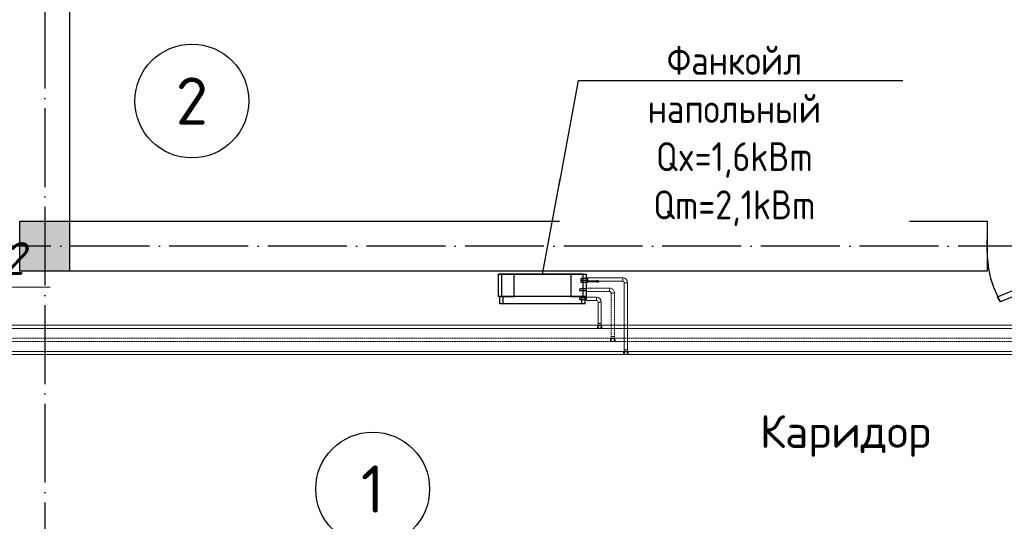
# Model space of a CAD drawing. Header units: millimetres. Extents: x 9824119 to 13672909, y -72394 to 462135.
# Tile 405 of 656: x 10243045 to 10250535, y 15067 to 18886. Entities that reach past the tile are written whole.
import ezdxf
from ezdxf import colors
from ezdxf.entities.mleader import LeaderData, LeaderLine
from ezdxf.math import Vec2, Vec3

# ---------------------------------------------------------------- set-up
doc = ezdxf.new("R2010")
doc.units = ezdxf.units.MM
for name, pattern in [('ACAD_ISO04W100', [30, 24, -3, 0, -3]), ('Hidden', [3, 2, -1]), ('UnderFloor', [7.5, 6, -1.5])]:
    doc.linetypes.add(name, pattern=pattern)
for name, color, linetype in [('MAGI_GENERAL', 7, 'Continuous'), ('PIPE-H1', 7, 'Continuous'), ('PIPE-H1-COMPONENT-', 7, 'Continuous'), ('PIPE-H1-TEXT', 7, 'Continuous')]:
    doc.layers.add(name, color=color, linetype=linetype)
for name, color, linetype, lineweight in [('Наружни стен', 7, 'Continuous', 70), ('Оси', 1, 'ACAD_ISO04W100', 0), ('ЭКСПЛИКАЦИЯ', 7, 'Continuous', 25)]:
    doc.layers.add(name, color=color, linetype=linetype, lineweight=lineweight)
doc.styles.add('ISO Proportional', font='isocpeur.ttf')
doc.styles.add('ISOCPEUR', font='isocpeui.ttf')
doc.styles.add('СПДС', font='isocpeur.ttf')

# ---------------------------------------------------------------- blocks, each defined once
blk = doc.blocks.new('*U149')
for p, q in [((0, 0), (0, -100)), ((1000, 0), (1000, -100))]:
    blk.add_line(p, q)
blk.add_lwpolyline([(0, 0), (899.5, 375), (921.4, 337.1), (21.9, -37.9)], close=True)
blk.add_arc((250, 0), 750, 0, 30)
blk = doc.blocks.new('ршролрролрр')
at = {"lineweight": 25}
h = blk.add_hatch(color=253, dxfattribs=at)
h.dxf.hatch_style = 1
h.paths.add_polyline_path([(1590054.1, 1338402.2), (1589674.1, 1338402.2), (1589674.1, 1338782.2), (1590054.1, 1338782.2)])
at = {"color": 253, "lineweight": 25}
for p, q in [((1590054.1, 1344702.2), (1590054.1, 1338782.2)), ((1589674.1, 1338782.2), (1597034.1, 1338782.2)), ((1597034.1, 1338402.2), (1589674.1, 1338402.2))]:
    blk.add_line(p, q, dxfattribs=at)
blk.add_lwpolyline([(1590054.1, 1338402.2), (1589674.1, 1338402.2), (1589674.1, 1338782.2), (1590054.1, 1338782.2)], close=True, dxfattribs=at)
for centre in [(1590983.8, 1339696.5), (1592359.2, 1336742.3)]:
    blk.add_circle(centre, 433.1, dxfattribs=at)
at = {"layer": 'Наружни стен', "color": 253, "lineweight": 25}
blk.add_line((1597034.1, 1338782.2), (1597034.1, 1338402.2), dxfattribs=at)
at = {"layer": 'Оси', "color": 18, "lineweight": 25, "ltscale": 25, "true_color": 0x000000}
for p, q in [((1589864.1, 1344892.2), (1589864.1, 1325918.3)), ((1608664.1, 1338592.2), (1570284.6, 1338592.2))]:
    blk.add_line(p, q, dxfattribs=at)
at = {"color": 253, "lineweight": 25, "rotation": 180}
blk.add_blockref('*U149', (1598034.1, 1338542.2), dxfattribs=at)
at = {"color": 253, "lineweight": 25, "char_height": 360, "width": 959.299, "attachment_point": 5, "style": 'ISO Proportional'}
for s, insert in [('2', (1590983.8, 1339696.5)), ('1', (1592359.2, 1336742.3))]:
    blk.add_mtext(s, dxfattribs=dict(at, insert=insert))
at = {"layer": 'ЭКСПЛИКАЦИЯ', "color": 253, "lineweight": 25, "insert": (1595954.9, 1337146.8), "char_height": 250, "width": 4605.859, "attachment_point": 5, "style": 'ISO Proportional'}
blk.add_mtext('{\\C0;Каридор }', dxfattribs=at)
blk = doc.blocks.new('_None')
blk = doc.blocks.new('*U2988')
at = {"layer": 'PIPE-H1-TEXT', "color": 7, "linetype": 'Continuous', "lineweight": 15}
for p, q in [((10241859.5, 16548.6, 12.5), (10241859.5, 16848.6, 12.5)), ((10241859.5, 16848.6, 12.5), (10243278, 16848.6, 12.5))]:
    blk.add_line(p, q, dxfattribs=at)
at = {"layer": 'PIPE-H1-TEXT', "color": 102, "linetype": 'Continuous', "lineweight": 15, "style": 'ISOCPEUR'}
blk.add_text('%%c25х4,2', height=250, dxfattribs=at).set_placement((10241928, 16942.8, 12.5))
blk = doc.blocks.new('*U3101')
at = {"layer": 'PIPE-H1', "color": 82, "linetype": 'Continuous', "lineweight": 20}
for p, q in [((10259355.3, 16561.1, 12.5), (10247474.5, 16561.1, 12.5)), ((10259355.3, 16536.1, 12.5), (10247474.5, 16536.1, 12.5))]:
    blk.add_line(p, q, dxfattribs=at)
blk = doc.blocks.new('*U3107')
at = {"layer": 'PIPE-H1', "color": 82, "linetype": 'Continuous', "lineweight": 20}
for p, q in [((10247439.5, 16561.1, 12.5), (10247474.5, 16561.1, 12.5)), ((10247439.5, 16536.1, 12.5), (10247474.5, 16536.1, 12.5))]:
    blk.add_line(p, q, dxfattribs=at)
at = {"layer": 'PIPE-H1', "color": 82, "linetype": 'Continuous', "lineweight": 20, "extrusion": (1, 0, 0)}
for centre in [(10247439.5, 16548.6, 12.5), (10247474.5, 16548.6, 12.5)]:
    blk.add_ellipse(centre, major_axis=(0, 12.5), ratio=1, start_param=0, end_param=3.141593, dxfattribs=at)
blk = doc.blocks.new('*U3108')
at = {"layer": 'PIPE-H1', "color": 82, "linetype": 'Continuous', "lineweight": 20}
for p, q in [((10247439.5, 16561.1, 12.5), (10232977.8, 16561.1, 12.5)), ((10247439.5, 16536.1, 12.5), (10232977.8, 16536.1, 12.5))]:
    blk.add_line(p, q, dxfattribs=at)
blk = doc.blocks.new('*U3109')
at = {"layer": 'PIPE-H1', "color": 7, "linetype": 'Continuous', "lineweight": -3}
for p, q in [((10247457, 16548.6, 285), (10247457, 16548.6, 284)), ((10247457, 16548.6, 35), (10247457, 16548.6, 34))]:
    blk.add_line(p, q, dxfattribs=at)
blk = doc.blocks.new('*U3110')
at = {"layer": 'PIPE-H1', "color": 82, "linetype": 'Continuous', "lineweight": 20, "extrusion": (0, 1, 0)}
blk.add_ellipse((10247457, 16573.6, 560), major_axis=(-12.5, 0), ratio=1, start_param=0, end_param=3.141593, dxfattribs=at)
at = {"layer": 'PIPE-H1', "color": 82, "linetype": 'Continuous', "lineweight": 20, "extrusion": (1, 0, 0)}
for centre in [(10247444.5, 16573.6, 535), (10247469.5, 16573.6, 535)]:
    blk.add_ellipse(centre, major_axis=(0, 0, 25), ratio=1, start_param=0, end_param=1.570796, dxfattribs=at)
at = {"layer": 'PIPE-H1', "color": 1, "linetype": 'UnderFloor', "lineweight": -3, "extrusion": (0, 0, -1)}
blk.add_ellipse((10247457, 16548.6, 535), major_axis=(-12.5, 0), ratio=1, start_param=0, end_param=3.141593, dxfattribs=at)
at = {"layer": 'PIPE-H1', "color": 82, "linetype": 'Continuous', "lineweight": 20, "extrusion": (0, 0, -1)}
blk.add_ellipse((10247457, 16548.6, 535), major_axis=(12.5, 0), ratio=1, start_param=0, end_param=3.141593, dxfattribs=at)
blk = doc.blocks.new('*U3111')
at = {"layer": 'PIPE-H1', "color": 82, "linetype": 'Continuous', "lineweight": 20}
for p, q in [((10247444.5, 16735.9, 560), (10247444.5, 16573.6, 560)), ((10247469.5, 16735.9, 560), (10247469.5, 16573.6, 560))]:
    blk.add_line(p, q, dxfattribs=at)
blk = doc.blocks.new('*U3112')
at = {"layer": 'PIPE-H1', "color": 82, "linetype": 'Continuous', "lineweight": 20}
for major_axis in [(37.5, 0), (12.5, 0)]:
    blk.add_ellipse((10247432, 16735.9, 560), major_axis=major_axis, ratio=1, start_param=0, end_param=1.570796, dxfattribs=at)
at = {"layer": 'PIPE-H1', "color": 82, "linetype": 'Continuous', "lineweight": 20, "extrusion": (-1, 0, 0)}
blk.add_ellipse((10247432, 16760.9, 560), major_axis=(0, -12.5), ratio=1, start_param=0, end_param=3.141593, dxfattribs=at)
at = {"layer": 'PIPE-H1', "color": 82, "linetype": 'Continuous', "lineweight": 20, "extrusion": (0, -1, 0)}
blk.add_ellipse((10247457, 16735.9, 560), major_axis=(12.5, 0), ratio=1, start_param=0, end_param=3.141593, dxfattribs=at)
blk = doc.blocks.new('*U3113')
at = {"layer": 'PIPE-H1', "color": 82, "linetype": 'Continuous', "lineweight": 20}
for p, q in [((10247357, 16773.4, 560), (10247432, 16773.4, 560)), ((10247357, 16748.4, 560), (10247432, 16748.4, 560))]:
    blk.add_line(p, q, dxfattribs=at)
blk = doc.blocks.new('*U3200')
at = {"layer": 'PIPE-H1', "color": 5, "linetype": 'Hidden', "lineweight": 20}
for p, q in [((10259455.3, 16461, 12.5), (10247574.5, 16461, 12.5)), ((10259455.3, 16436, 12.5), (10247574.5, 16436, 12.5))]:
    blk.add_line(p, q, dxfattribs=at)
blk = doc.blocks.new('*U3207')
at = {"layer": 'PIPE-H1', "color": 1, "linetype": 'Continuous', "lineweight": 20}
for p, q in [((10259555.3, 16361, 12.5), (10247674.5, 16361, 12.5)), ((10259555.3, 16336, 12.5), (10247674.5, 16336, 12.5))]:
    blk.add_line(p, q, dxfattribs=at)
blk = doc.blocks.new('*U3213')
at = {"layer": 'PIPE-H1', "color": 5, "linetype": 'Hidden', "lineweight": 20}
for p, q in [((10247539.5, 16461, 12.5), (10247574.5, 16461, 12.5)), ((10247539.5, 16436, 12.5), (10247574.5, 16436, 12.5))]:
    blk.add_line(p, q, dxfattribs=at)
at = {"layer": 'PIPE-H1', "color": 5, "linetype": 'Hidden', "lineweight": 20, "extrusion": (1, 0, 0)}
for centre in [(10247539.5, 16448.5, 12.5), (10247574.5, 16448.5, 12.5)]:
    blk.add_ellipse(centre, major_axis=(0, 12.5), ratio=1, start_param=0, end_param=3.141593, dxfattribs=at)
blk = doc.blocks.new('*U3214')
at = {"layer": 'PIPE-H1', "color": 5, "linetype": 'Hidden', "lineweight": 20}
for p, q in [((10247539.5, 16461, 12.5), (10233077.8, 16461, 12.5)), ((10247539.5, 16436, 12.5), (10233077.8, 16436, 12.5))]:
    blk.add_line(p, q, dxfattribs=at)
blk = doc.blocks.new('*U3215')
at = {"layer": 'PIPE-H1', "color": 7, "linetype": 'Continuous', "lineweight": -3}
for p, q in [((10247557, 16448.5, 300), (10247557, 16448.5, 299)), ((10247557, 16448.5, 50), (10247557, 16448.5, 49))]:
    blk.add_line(p, q, dxfattribs=at)
blk = doc.blocks.new('*U3216')
at = {"layer": 'PIPE-H1', "color": 5, "linetype": 'Hidden', "lineweight": 20, "extrusion": (0, 1, 0)}
blk.add_ellipse((10247557, 16473.5, 575), major_axis=(-12.5, 0), ratio=1, start_param=0, end_param=3.141593, dxfattribs=at)
at = {"layer": 'PIPE-H1', "color": 5, "linetype": 'Hidden', "lineweight": 20, "extrusion": (1, 0, 0)}
for centre in [(10247544.5, 16473.5, 550), (10247569.5, 16473.5, 550)]:
    blk.add_ellipse(centre, major_axis=(0, 0, 25), ratio=1, start_param=0, end_param=1.570796, dxfattribs=at)
at = {"layer": 'PIPE-H1', "color": 1, "linetype": 'UnderFloor', "lineweight": -3, "extrusion": (0, 0, -1)}
blk.add_ellipse((10247557, 16448.5, 550), major_axis=(-12.5, 0), ratio=1, start_param=0, end_param=3.141593, dxfattribs=at)
at = {"layer": 'PIPE-H1', "color": 5, "linetype": 'Hidden', "lineweight": 20, "extrusion": (0, 0, -1)}
blk.add_ellipse((10247557, 16448.5, 550), major_axis=(12.5, 0), ratio=1, start_param=0, end_param=3.141593, dxfattribs=at)
blk = doc.blocks.new('*U3217')
at = {"layer": 'PIPE-H1', "color": 5, "linetype": 'Hidden', "lineweight": 20}
for p, q in [((10247544.5, 16803.9, 575), (10247544.5, 16473.5, 575)), ((10247569.5, 16803.9, 575), (10247569.5, 16473.5, 575))]:
    blk.add_line(p, q, dxfattribs=at)
blk = doc.blocks.new('*U3218')
at = {"layer": 'PIPE-H1', "color": 5, "linetype": 'Hidden', "lineweight": 20}
for major_axis in [(37.5, 0), (12.5, 0)]:
    blk.add_ellipse((10247532, 16803.9, 575), major_axis=major_axis, ratio=1, start_param=0, end_param=1.570796, dxfattribs=at)
at = {"layer": 'PIPE-H1', "color": 5, "linetype": 'Hidden', "lineweight": 20, "extrusion": (-1, 0, 0)}
blk.add_ellipse((10247532, 16828.9, 575), major_axis=(0, -12.5), ratio=1, start_param=0, end_param=3.141593, dxfattribs=at)
at = {"layer": 'PIPE-H1', "color": 5, "linetype": 'Hidden', "lineweight": 20, "extrusion": (0, -1, 0)}
blk.add_ellipse((10247557, 16803.9, 575), major_axis=(12.5, 0), ratio=1, start_param=0, end_param=3.141593, dxfattribs=at)
blk = doc.blocks.new('*U3219')
at = {"layer": 'PIPE-H1', "color": 5, "linetype": 'Hidden', "lineweight": 20}
for p, q in [((10247357, 16841.4, 575), (10247532, 16841.4, 575)), ((10247357, 16816.4, 575), (10247532, 16816.4, 575))]:
    blk.add_line(p, q, dxfattribs=at)
blk = doc.blocks.new('*U3220')
at = {"layer": 'PIPE-H1', "color": 1, "linetype": 'Continuous', "lineweight": 20}
for p, q in [((10247639.5, 16361, 12.5), (10247674.5, 16361, 12.5)), ((10247639.5, 16336, 12.5), (10247674.5, 16336, 12.5))]:
    blk.add_line(p, q, dxfattribs=at)
at = {"layer": 'PIPE-H1', "color": 1, "linetype": 'Continuous', "lineweight": 20, "extrusion": (1, 0, 0)}
for centre in [(10247639.5, 16348.5, 12.5), (10247674.5, 16348.5, 12.5)]:
    blk.add_ellipse(centre, major_axis=(0, 12.5), ratio=1, start_param=0, end_param=3.141593, dxfattribs=at)
blk = doc.blocks.new('*U3221')
at = {"layer": 'PIPE-H1', "color": 1, "linetype": 'Continuous', "lineweight": 20}
for p, q in [((10247639.5, 16361, 12.5), (10233177.8, 16361, 12.5)), ((10247639.5, 16336, 12.5), (10233177.8, 16336, 12.5))]:
    blk.add_line(p, q, dxfattribs=at)
blk = doc.blocks.new('*U3222')
at = {"layer": 'PIPE-H1', "color": 7, "linetype": 'Continuous', "lineweight": -3}
blk.add_line((10247657, 16348.5, 146), (10247657, 16348.5, 145), dxfattribs=at)
blk = doc.blocks.new('*U3223')
at = {"layer": 'PIPE-H1', "color": 1, "linetype": 'Continuous', "lineweight": 20, "extrusion": (0, 1, 0)}
blk.add_ellipse((10247657, 16373.5, 421), major_axis=(-12.5, 0), ratio=1, start_param=0, end_param=3.141593, dxfattribs=at)
at = {"layer": 'PIPE-H1', "color": 1, "linetype": 'Continuous', "lineweight": 20, "extrusion": (1, 0, 0)}
for centre in [(10247644.5, 16373.5, 396), (10247669.5, 16373.5, 396)]:
    blk.add_ellipse(centre, major_axis=(0, 0, 25), ratio=1, start_param=0, end_param=1.570796, dxfattribs=at)
at = {"layer": 'PIPE-H1', "color": 1, "linetype": 'UnderFloor', "lineweight": -3, "extrusion": (0, 0, -1)}
blk.add_ellipse((10247657, 16348.5, 396), major_axis=(-12.5, 0), ratio=1, start_param=0, end_param=3.141593, dxfattribs=at)
at = {"layer": 'PIPE-H1', "color": 1, "linetype": 'Continuous', "lineweight": 20, "extrusion": (0, 0, -1)}
blk.add_ellipse((10247657, 16348.5, 396), major_axis=(12.5, 0), ratio=1, start_param=0, end_param=3.141593, dxfattribs=at)
blk = doc.blocks.new('*U3224')
at = {"layer": 'PIPE-H1', "color": 1, "linetype": 'Continuous', "lineweight": 20}
for p, q in [((10247644.5, 16883.9, 421), (10247644.5, 16373.5, 421)), ((10247669.5, 16883.9, 421), (10247669.5, 16373.5, 421))]:
    blk.add_line(p, q, dxfattribs=at)
blk = doc.blocks.new('*U3225')
at = {"layer": 'PIPE-H1', "color": 1, "linetype": 'Continuous', "lineweight": 20}
for major_axis in [(37.5, 0), (12.5, 0)]:
    blk.add_ellipse((10247632, 16883.9, 421), major_axis=major_axis, ratio=1, start_param=0, end_param=1.570796, dxfattribs=at)
at = {"layer": 'PIPE-H1', "color": 1, "linetype": 'Continuous', "lineweight": 20, "extrusion": (-1, 0, 0)}
blk.add_ellipse((10247632, 16908.9, 421), major_axis=(0, -12.5), ratio=1, start_param=0, end_param=3.141593, dxfattribs=at)
at = {"layer": 'PIPE-H1', "color": 1, "linetype": 'Continuous', "lineweight": 20, "extrusion": (0, -1, 0)}
blk.add_ellipse((10247657, 16883.9, 421), major_axis=(12.5, 0), ratio=1, start_param=0, end_param=3.141593, dxfattribs=at)
blk = doc.blocks.new('*U3226')
at = {"layer": 'PIPE-H1', "color": 1, "linetype": 'Continuous', "lineweight": 20}
for p, q in [((10247357, 16921.4, 421), (10247632, 16921.4, 421)), ((10247357, 16896.4, 421), (10247632, 16896.4, 421))]:
    blk.add_line(p, q, dxfattribs=at)
blk = doc.blocks.new('*U3500')
at = {"layer": 'PIPE-H1-COMPONENT-', "color": 7, "linetype": 'Continuous', "lineweight": -3}
blk.add_line((10247357, 16908.9, 421), (10247357, 16908.9, 420), dxfattribs=at)
blk = doc.blocks.new('*U3501')
at = {"layer": 'PIPE-H1-COMPONENT-', "color": 11, "linetype": 'Continuous', "lineweight": 20}
for p, q in [((10247437, 16896.9, 360), (10247357, 16896.9, 360)), ((10247357, 16896.9, 360), (10247357, 16890.9, 360)), ((10247357, 16890.9, 360), (10247437, 16890.9, 360)), ((10247457, 16893.9, 360), (10247437, 16902.9, 360)), ((10247437, 16902.9, 360), (10247437, 16896.9, 360)), ((10247437, 16884.9, 360), (10247457, 16893.9, 360)), ((10247437, 16890.9, 360), (10247437, 16884.9, 360))]:
    blk.add_line(p, q, dxfattribs=at)
at = {"layer": 'PIPE-H1-COMPONENT-', "color": 11, "linetype": 'Continuous', "lineweight": 20, "extrusion": (1, 0, 0)}
blk.add_circle((16893.9, 360, 10247357), 7.5, dxfattribs=at)
blk = doc.blocks.new('*U3502')
at = {"layer": 'MAGI_GENERAL', "color": 1, "linetype": 'UnderFloor', "lineweight": -3}
for p, q in [((10246807, 16948.9, 100), (10246687, 16948.9, 100)), ((10246687, 16948.9, 100), (10246687, 16948.9)), ((10247332, 16948.9, 100), (10246687, 16948.9, 100)), ((10246687, 16948.9, 100), (10246687, 16948.9, 535.5)), ((10246807, 16778.9, 100), (10246807, 16948.9, 100)), ((10246807, 16948.9, 100), (10246807, 16948.9)), ((10247237, 16948.9, 100), (10247237, 16778.9, 100)), ((10247332, 16948.9, 100), (10247237, 16948.9, 100)), ((10247237, 16948.9, 100), (10247237, 16948.9)), ((10247357, 16886.4, 100), (10247357, 16948.9, 100)), ((10247357, 16948.9, 100), (10247357, 16948.9)), ((10247357, 16948.9, 535.5), (10247357, 16948.9, 100)), ((10247357, 16886.4, 100), (10247357, 16948.9, 100)), ((10247357, 16916.4, 421), (10247317, 16916.4, 421)), ((10247357, 16901.4, 421), (10247317, 16901.4, 421)), ((10247357, 16886.4, 360), (10247317, 16886.4, 360)), ((10246687, 16778.9, 100), (10246687, 16778.9)), ((10246687, 16778.9, 535.5), (10246687, 16778.9, 100)), ((10247322, 16778.9, 100), (10246697, 16778.9, 100)), ((10246697, 16778.9, 100), (10246697, 16778.9, 535.5)), ((10246697, 16778.9, 535.5), (10246712, 16778.9, 586.2)), ((10246697, 16778.9, 100), (10246807, 16778.9, 100)), ((10246697, 16778.9, 100), (10246722, 16778.9, 100)), ((10246807, 16778.9, 100), (10246807, 16778.9)), ((10247237, 16778.9, 100), (10247322, 16778.9, 100)), ((10247237, 16778.9, 100), (10247237, 16778.9)), ((10247346.6, 16836.4, 575), (10247307, 16836.4, 575)), ((10247346.6, 16821.4, 575), (10247307, 16821.4, 575)), ((10247322, 16778.9, 620), (10247332, 16778.9, 586.2)), ((10247347, 16778.9, 535.5), (10247347, 16778.9, 100)), ((10247347, 16753.4, 100), (10247347, 16778.9, 100)), ((10247347, 16778.9, 100), (10247357, 16778.9, 100)), ((10247347, 16778.9, 100), (10247357, 16778.9, 100)), ((10247357, 16821.4, 100), (10247357, 16836.4, 100)), ((10247357, 16821.4, 535.5), (10247357, 16836.4, 535.5)), ((10247357, 16821.4, 100), (10247357, 16836.4, 100)), ((10247357, 16778.9, 100), (10247357, 16778.9)), ((10247357, 16778.9, 100), (10247357, 16778.9, 535.5)), ((10246697, 16723.9, 535.5), (10246697, 16723.9, 100)), ((10247339.8, 16768.4, 560), (10247307, 16768.4, 560)), ((10247339.8, 16753.4, 560), (10247307, 16753.4, 560)), ((10247347, 16753.4, 535.5), (10247347, 16768.4, 535.5)), ((10247347, 16723.9, 100), (10247347, 16723.9, 535.5))]:
    blk.add_line(p, q, dxfattribs=at)
at = {"layer": 'MAGI_GENERAL', "color": 7, "linetype": 'Continuous', "lineweight": -3}
for p, q in [((10246687, 16778.9, 535.5), (10246687, 16948.9, 535.5)), ((10246687, 16948.9, 535.5), (10246712, 16948.9, 630)), ((10246712, 16778.9, 630), (10246712, 16948.9, 630)), ((10246712, 16948.9, 630), (10247332, 16948.9, 630)), ((10247332, 16778.9, 630), (10247332, 16948.9, 630)), ((10247332, 16948.9, 630), (10247357, 16948.9, 535.5)), ((10247357, 16836.4, 535.5), (10247357, 16948.9, 535.5)), ((10247367, 16916.4, 421), (10247357, 16916.4, 421)), ((10247367, 16901.4, 421), (10247357, 16901.4, 421)), ((10247367, 16886.4, 360), (10247357, 16886.4, 360)), ((10246712, 16778.9, 630), (10246687, 16778.9, 535.5)), ((10246697, 16723.9, 535.5), (10246697, 16778.9, 535.5)), ((10247332, 16778.9, 630), (10246712, 16778.9, 630)), ((10246722, 16723.9, 620), (10246722, 16778.9, 620)), ((10247322, 16723.9, 620), (10247322, 16778.9, 620)), ((10247357, 16778.9, 535.5), (10247332, 16778.9, 630)), ((10247357, 16836.4, 575), (10247346.6, 16836.4, 575)), ((10247357, 16821.4, 575), (10247346.6, 16821.4, 575)), ((10247347, 16768.4, 535.5), (10247347, 16778.9, 535.5)), ((10247357, 16778.9, 535.5), (10247357, 16821.4, 535.5)), ((10246722, 16723.9, 620), (10246697, 16723.9, 535.5)), ((10247322, 16723.9, 620), (10246722, 16723.9, 620)), ((10247347, 16723.9, 535.5), (10247322, 16723.9, 620)), ((10247357, 16768.4, 560), (10247339.8, 16768.4, 560)), ((10247357, 16753.4, 560), (10247339.8, 16753.4, 560)), ((10247347, 16723.9, 535.5), (10247347, 16753.4, 535.5))]:
    blk.add_line(p, q, dxfattribs=at)
at = {"layer": 'MAGI_GENERAL', "color": 1, "linetype": 'UnderFloor', "lineweight": -3, "extrusion": (-1, 0, 0)}
for centre in [(10247317, 16908.9, 421), (10247317, 16893.9, 360), (10247307, 16828.9, 575), (10247307, 16760.9, 560)]:
    blk.add_ellipse(centre, major_axis=(0, -7.5), ratio=1, start_param=0, end_param=3.141593, dxfattribs=at)
at = {"layer": 'MAGI_GENERAL', "color": 7, "linetype": 'Continuous', "lineweight": -3, "extrusion": (-1, 0, 0)}
for centre in [(10247367, 16908.9, 421), (10247367, 16893.9, 360), (10247357, 16828.9, 575), (10247357, 16760.9, 560)]:
    blk.add_ellipse(centre, major_axis=(0, -7.5), ratio=1, start_param=0, end_param=3.141593, dxfattribs=at)

msp = doc.modelspace()

# ---------------------------------------------------------------- block references
msp.add_blockref('ршролрролрр', (8653371.2, -1321429.7))
at = {"layer": 'PIPE-H1'}
for name in ['*U3224', '*U3219', '*U3218', '*U3217', '*U3113', '*U3112', '*U3111', '*U3108', '*U3107', '*U3110', '*U3101', '*U3109', '*U3214', '*U3213', '*U3216', '*U3215', '*U3200', '*U3221', '*U3220', '*U3223', '*U3222', '*U3207']:
    msp.add_blockref(name, (0, 0), dxfattribs=at)
at = {"layer": 'PIPE-H1-COMPONENT-'}
for name in ['*U3500', '*U3501']:
    msp.add_blockref(name, (0, 0), dxfattribs=at)
at = {"layer": 'PIPE-H1-TEXT'}
msp.add_blockref('*U2988', (0, 0), dxfattribs=at)

# ---------------------------------------------------------------- next in the draw order: leaders
at = {"color": 5, "lineweight": 25, "ltscale": 15}
ml = msp.add_multileader_mtext('Standard', dxfattribs=at)
ml.set_content('{\\fGOST Common|b0|i0|c204|p34;\\W0.9;\\C256;Фанкойл напольный Qx=1,6kBm Qm=2,1kBm}', color=14, style='СПДС')
ml.set_leader_properties()
ml.set_arrow_properties(name='NONE')
ml.build(insert=Vec2(0, 0))
ml.multileader.update_dxf_attribs({"text_left_attachment_type": 6, "text_right_attachment_type": 6, "dogleg_length": 0.36, "arrow_head_size": 100})
ctx = ml.context
ctx.base_point, ctx.char_height, ctx.arrow_head_size, ctx.plane_origin = Vec3(10247297.5, 18422.7, 630), 220, 100, Vec3(10236810.2, 31643.9, 630)
ctx.left_attachment, ctx.right_attachment, ctx.text_align_type = 6, 6, 1
notes = []
notes.append((ctx, [(1, (1, 1, 0), (10247297.2, 18422.7, 630), (1, 0), 0.36, [(1, [(10247022, 16948.9, 630)], 0, [])])]))
ctx.mtext.insert, ctx.mtext.width, ctx.mtext.defined_height, ctx.mtext.alignment, ctx.mtext.flow_direction = Vec3(10248481.8, 18686.7, 630), 2438.932, 630, 2, 5
ctx.mtext.has_bg_fill, ctx.mtext.bg_color, ctx.mtext.bg_scale_factor, ctx.mtext.bg_transparency, ctx.mtext.use_window_bg_color = 1, -1027028792, 1.5, 0, 1
for ctx, leaders in notes:
    for number, flags, end, landing, length, lines in leaders:
        leader = LeaderData()
        leader.index, (leader.has_last_leader_line, leader.has_dogleg_vector, leader.attachment_direction) = number, flags
        leader.last_leader_point, leader.dogleg_vector, leader.dogleg_length = Vec3(end), Vec3(landing), length
        for number, points, colour, breaks in lines:
            line = LeaderLine()
            line.index, line.vertices, line.color, line.breaks = number, Vec3.list(points), colors.encode_raw_color(colour), breaks
            leader.lines.append(line)
        ctx.leaders.append(leader)

# ---------------------------------------------------------------- next in the draw order: block references
at = {"layer": 'MAGI_GENERAL'}
msp.add_blockref('*U3502', (0, 0), dxfattribs=at)
at = {"layer": 'PIPE-H1'}
for name in ['*U3226', '*U3225']:
    msp.add_blockref(name, (0, 0), dxfattribs=at)

# ---------------------------------------------------------------- next in the draw order: texts
at = {"char_height": 300, "attachment_point": 1, "style": 'ISOCPEUR'}
for s, insert, width in [('\\pi13638.10589;{\\fISOCPEUR|b0|i0|c204|p34;\\H1.66667x;\\L\\C7;\\P\\pi10874.35036;\\H1.1x;Общие указания\\l\\P\\pi13638.10589;\\P\\pi-900,l1200,t1200;\\H0.72727x;1.^IПроект выполнен на основании задания заказчика и задания на проектирование архитектурно-строительных чертежей.\\P2.^IПроект соответствует действующим нормам :\\P\\pl900,t900;\\fSymbol|b0|i0|c2|p18;·^I\\fISOCPEUR|b0|i0|c204|p34;КМК 2. 04.05-97* "Отопление, вентиляция и кондиционирование воздуха".\\P\\fSymbol|b0|i0|c2|p18;·^I\\fISOCPEUR|b0|i0|c204|p34;ШНК 2.08.02-09* "Общественные здания и сооружение" \\P\\fSymbol|b0|i0|c2|p18;·^I\\fISOCPEUR|b0|i0|c204|p34;КМК 2.01.01-94 "Климатические и физико-геологические данные для проектирования".\\P\\fSymbol|b0|i0|c2|p18;·^I\\fISOCPEUR|b0|i0|c204|p34;КМК 2.01.04-97* "Строительная теплотехника".\\P\\fSymbol|b0|i0|c2|p18;·^I\\fISOCPEUR|b0|i0|c204|p34;ГОСТ 21.602-2003 "Правила выполнения рабочей документации отопления, вентиляции и кондиционирования".\\P\\fSymbol|b0|i0|c2|p18;·^I\\fISOCPEUR|b0|i0|c204|p34;ШНК \\fISOCPEUR|b0|i0|c186|p34;2.01.02-04\\fISOCPEUR|b0|i0|c204|p34; - \\fISOCPEUR|b0|i0|c186|p34;"\\fISOCPEUR|b0|i0|c204|p34;Пожарная безопасность зданий и сооружений\\fISOCPEUR|b0|i0|c186|p34;"\\fISOCPEUR|b0|i0|c204|p34;;\\P\\pl1200,t1200;3.^I  Расчетные параметры наружного воздуха для проектирования отопления, вентиляции и кондиционирования воздуха приняты по КМК 2.01.01-94.\\P\\pi-300,l300,tz;      Для проектирования отопления, вентиляции и кондиционирования воздуха: \\P\\pl1500,t1500;-^IХолодный  период  года Тн\\fISOCPEUR|b0|i0|c186|p34;=-14.0°C\\fISOCPEUR|b0|i0|c204|p34;; I=-12,4 кДж/кг (Парам. Б);\\P-^IТеплый  период  года Тн=33°C; I=55,7 кДж/кг  (Парам. А);\\P-^IТеплый  период  года Тн=37,5°C; I=65,2 кДж/кг (Парам. Б);\\P-^IСкорость ветра  - V=1,6 м/сек - холодный период;\\P-^IСкорость ветра  - V=1,9 м/сек - теплый  период;\\P-^IПродолжительность отопительного периода  Zот.пер.=129суток;\\P-^IСредняя температура отопительного периода  tот.пер.=2,7°C;\\P-^IБарометрическое давление в районе строительства Рбар=950 Гпа.\\P\\pi600,l0,tz;\\P\\pi11458.1097;\\LТЕПЛОСНАБЖЕНИЕ\\P\\pi13638.10589;\\l\\P\\pi0;\\C0;В качестве источника тепла выбран установленный во дворе здания тепловой насос, рассчитанный на работу в температурном режиме 40–30 °C.^J^JСистема отопления спроектирована как двухтрубная, в ней используются напольный фанкойл.\\P^JОсновным источником тепла является тепловой насос. \\P^JОсновное охлаждение осуществляется с помощью\\Pтепловых насосов. Для отвода конденсата, образующегося в фанкойлах, предусмотрены дренажные трубы. Основные водосточные и обратные трубы выполнены из полипропилена. \\P\\pi600;^JОсновные подающие и обратные трубы выполнены из полипропилена. Слив воды из системы осуществляется через регулировочный узел. Для снижения теплопотерь через трубы выполнены работы по теплоизоляции.\\C7; \\P\\pi12278.10827;\\LОТОПЛЕНИЕ\\l\\P\\pi0;  Для достижения  комфортных условий в зимнее время и компенсации теплопотерь в помещениях установлены \\C0;фанкойл\\C7;ы обеспечивающие в помещениях нормируемую температуру воздуха:\\P\\pi-300,l1500,t1500;-^IКабинет врача +20°C.\\P-^IЗал       +22°C.\\P-^IФизиотерапия     +21°C.\\P\\pi0,l0,tz;   На каждом приборе предусматривается устанавка термостатического клапана и запорного крана. Рекомендуется применить трубопроводы стабильные полипропиленовые. Система теплоснабжения \\C0;фанкойл\\C7;ов двухтрубная с принудительной циркуляцией, горизонтальная. Удаление воздуха осуществляется из воздухоспускных кранов установленных в \\C0;фанкойл\\C7;ах. Все монтажные и наладочные работы проводить в соответствии с нормативными документами и инструкциям фирм-изготовителя.}', (9986122.2, 27067.1), 27276.212), ('{\\fISOCPEUR|b0|i0|c204|p34;\\C7;^I\\A1;\\L\\P\\pi10515.36534;\\H1.33333x;ВЕНТИЛЯЦИЯ\\P\\pi0;\\l^IВ здании предусмотрена приточно-вытяжная вентиляция с естественным и \\Pмеханическим побуждением, для функционально различных и конструктивно раздельных групп \\Pпомещений.   ^I  \\P^IТакже предусматривается естественная вентиляция с удалением и поступлением воздуха через окна и двери.\\P^IУдаление воздуха из помещений производится с помощью вытяжных решеток.\\P^IМатериал воздуховодов - тонколистовая оцинкованная сталь по ГОСТ 14918-80.\\P^IВоздуховоды систем вытяжной вентиляции выполняются класса "Н" (нормально плотный).\\P^IМонтаж систем вентиляции выполнить в соответствии с \\A0;КМК 3.05.01.-9\\A1;7\\P\\A0;\\L\\P\\pi12075.36144;\\P\\pi7995.37164;ПРИМЕЧАНИЯ (ТЕПЛОСНАБЖЕНИЕ)\\P\\pi-900,l900,t900;\\l1.^IЧертеж читать совместно со спецификацией и с другими разделами проекта.\\P2.^IМонтаж оборудования и трубопроводов производить в соответствии с местными \\P\\pi0;действующими нормами и правилами, и требованиями завода-изготовителя оборудования.\\P\\pi-900;3.^IТрубопроводы системы теплоснабжения радиаторов приняты полипропиленовыми.\\P4.^IНа планах и схемах указаны наружный диаметр и толщина стенки полипропиленовых \\P\\pi0;трубопроводов.\\P\\pi-900;5.^IПриборы и трубопроводы нанесены условно.\\P6.^IУклон трубопроводов выполнить согласно схемам в сторону ближайшего вертикального \\P\\pi0;стояка.\\P\\pi-900;7.^IВсе отметки указаны от уровня пола этажа. \\P8.^IКрепить трубу в штробе каждые 2 метра.\\P9.^IТрубопроводы отопления, прокладываемые в полу покрыть трубчатой тепловой изоляцией \\P\\pi0;из вспученного полителена "Isocom" толщиной 9 мм.\\P\\pi-900;10.^IДиаметры запорно-регулирующей арматуры и фильтров соответствуют диаметру \\P\\pi0;трубопроводов, если не указано иное.\\P\\pi3390,l600,tz;\\P\\pi5455.37799,l0;\\LПРИМЕЧАНИЯ (ВЕНТИЛЯЦИЯ И КОНДИЦИОНИРОВАНИЕ)\\l\\P\\pi-900,l900,t900;1.^IВентиляционные системы показаны условно.\\P2.^IЧертеж читать совместно со спецификацией и остальными разделами проекта \\P3.^IВсе неплотности при пересечении инженерными коммуникациями огнестойких стен, \\P\\pi0;перекрытий и перегородок заделать материалами, соответствующими по степени \\Pогнестойкости пересекаемым ограждениям.\\P\\pi-900;4.^IВ сан-узлах двери не оборудованные переточными решетками, предусмотреть с \\P\\pi0;подрезкой дверного полотна, высота щели не менее 20 мм. Если конструкция дверей не \\Pпозволяет предусмотреть щели в нижней части, то необходимо выполнить установку \\Pжалюзийной решетки в нижней половине двери.\\P\\pi-900;5.^IРазместить все приборы для измерения температуры, давления и скорости потока в \\P\\pi0;доступных местах с прямыми секциями труб или воздуховодов наверху или внизу, \\Pсогласно рекомендациям завода изготовителя для точности показаний.\\P\\pi-900;6.^IУстановить расположение диффузоров, отдушин и вентиляционных решеток согласно \\P\\pi0;архитектурным планам потолка, освещения и другим деталям/узлам потолка и \\Pвыполнить незначительные изменения для обеспечения соответствия.\\P\\pi-900;7.^IМонтаж оборудования выполнить в соответствии с местными нормами и правилами, а \\P\\pi0;так же требованиями завода-изготовителя оборудования \\P\\pi-900;8.^IВсе отметки оборудований даны от пола этажа.\\P}', (10015733.6, 26003.4), 24350.724)]:
    msp.add_mtext(s, dxfattribs=dict(at, insert=insert, width=width))

doc.saveas('drawing.dxf')
